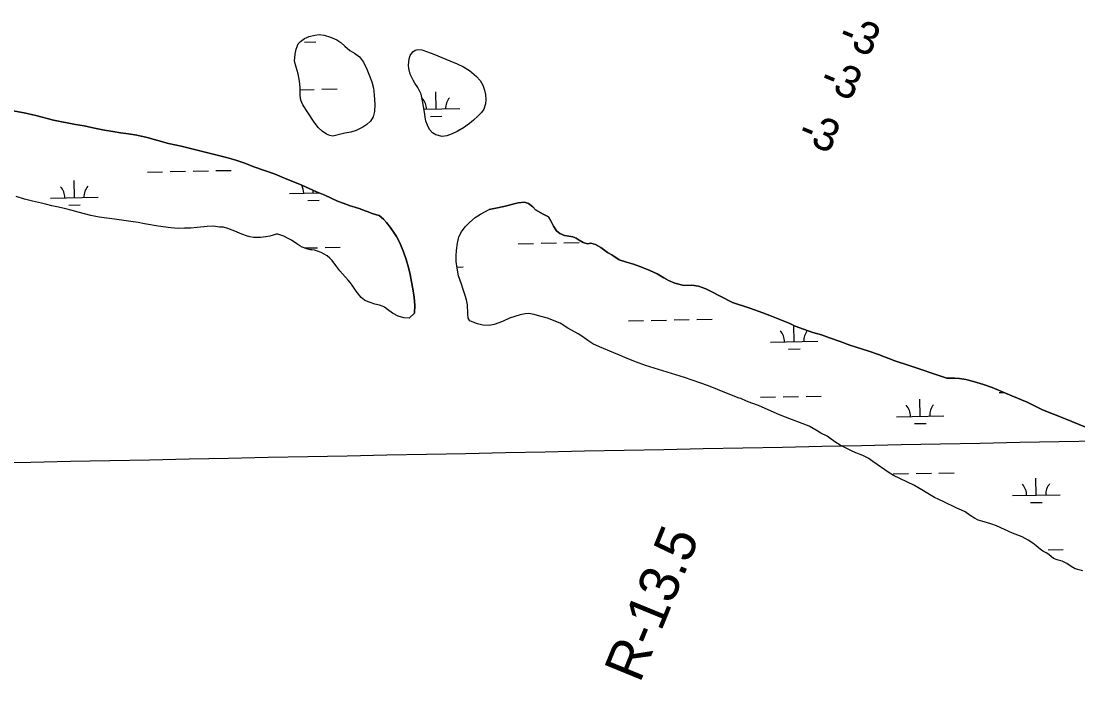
# Model space of a CAD drawing. Extents: x 3989314 to 4027622, y 243956 to 270014.
# Drawn here: x 4012006 to 4014226, y 255364 to 256748 of the extents above; entities that cross this region are included whole.
import ezdxf

# ---------------------------------------------------------------- set-up
doc = ezdxf.new("R2010")
doc.units = 0
for name, color, linetype in [('V-GRID-MAJR', 7, 'Continuous'), ('V-RIVR-EDGE', 7, 'Continuous'), ('V-RIVR-RANG', 7, 'Continuous'), ('V-RIVR-RANG-IDEN', 7, 'Continuous'), ('V-WETL-SWMP', 7, 'Continuous')]:
    doc.layers.add(name, color=color, linetype=linetype)

msp = doc.modelspace()

# ---------------------------------------------------------------- linework, layer by layer
at = {"layer": 'V-GRID-MAJR'}
msp.add_spline([(3993497.6, 255455.7), (3998815.3, 255559.8), (4004133, 255664.6), (4009450.7, 255770.2), (4014768.4, 255876.5), (4020086, 255983.7), (4025403.7, 256091.6)], degree=3, dxfattribs=at)
at = {"layer": 'V-RIVR-EDGE'}
for points in [[(4012743, 256620.4), (4012746.3, 256607), (4012747.9, 256593.4), (4012748.9, 256573), (4012748.1, 256557.9), (4012745.3, 256546.6), (4012739.8, 256537.8), (4012732.3, 256531), (4012723.8, 256524.9), (4012710.2, 256518.5), (4012698.6, 256515), (4012686.4, 256512.3), (4012666.5, 256507.5), (4012660.7, 256506.2), (4012654.8, 256507.4), (4012647.9, 256510.2), (4012638.7, 256516.8), (4012629.9, 256524.4), (4012620.1, 256537.6), (4012609.8, 256554.2), (4012598.1, 256571.9), (4012593.6, 256581.7), (4012592.1, 256591.5), (4012591.9, 256608.5), (4012591.1, 256621.9), (4012588.1, 256637.1), (4012583.7, 256651.3), (4012580.6, 256664.2), (4012581.6, 256678.3), (4012584.1, 256689.4), (4012587.8, 256700.6), (4012592.7, 256705.3), (4012601, 256711.6), (4012610.9, 256715.6), (4012623.3, 256718.6), (4012632.5, 256719.6), (4012642.5, 256718.5), (4012656.3, 256714.1), (4012669.5, 256708.4), (4012677.7, 256703.2), (4012686.1, 256695.2), (4012696.4, 256686.6), (4012706.2, 256680.9), (4012717.1, 256672.9), (4012725.6, 256661.5), (4012732.2, 256647), (4012738, 256633.1), (4012743, 256620.4)], [(4012927.5, 256519.5), (4012922, 256516.4), (4012911.6, 256510.9), (4012900, 256506.8), (4012890.6, 256505.5), (4012876.9, 256509), (4012870.1, 256513.6), (4012863.9, 256520.6), (4012859.4, 256529.6), (4012856.4, 256537.9), (4012854.6, 256546.9), (4012853.3, 256556.9), (4012849.3, 256580.3), (4012846.2, 256594.9), (4012839.4, 256608.9), (4012833.2, 256617.4), (4012829.4, 256624.1), (4012823.6, 256636.6), (4012820.3, 256648.6), (4012819.5, 256655.8), (4012821.2, 256668.7), (4012823.6, 256676), (4012828.8, 256683.7), (4012833.5, 256686.7), (4012839.3, 256688.4), (4012847.8, 256687.7), (4012859.7, 256683.6), (4012872.9, 256678.3), (4012889.6, 256671.3), (4012906.6, 256664.6), (4012922.3, 256658), (4012935.3, 256652.1), (4012947.9, 256644.4), (4012962.5, 256631.9), (4012970.6, 256623.3), (4012975.9, 256613.2), (4012979.5, 256603.3), (4012981.8, 256594.1), (4012982.5, 256582.5), (4012981.9, 256574), (4012977.8, 256562.9), (4012972.8, 256555.9), (4012965.6, 256548.5), (4012956.6, 256539.8), (4012948.1, 256532.7), (4012935.1, 256523.8), (4012927.5, 256519.5)], [(4012758.2, 256339.3), (4012752.7, 256340.7), (4012741.6, 256344.6), (4012735, 256347.4), (4012726.8, 256350.1), (4012718.2, 256353.4), (4012707.4, 256357.1), (4012697.6, 256360), (4012682.7, 256365.3), (4012671, 256369.9), (4012657.6, 256375.9), (4012643.8, 256382.5), (4012626.8, 256389.5), (4012596, 256403.1), (4012559.3, 256417.9), (4012539.5, 256426.2), (4012494.9, 256442.1), (4012476, 256449.4), (4012456.9, 256455.9), (4012437.4, 256461.8), (4012420.9, 256465.6), (4012342.1, 256485.3), (4012315.9, 256491.1), (4012271.2, 256503.2), (4012249.3, 256508.1), (4012231.5, 256511.5), (4012215.1, 256513.1), (4012199, 256516.2), (4012181, 256518.6), (4012160, 256522.8), (4012138.2, 256527.8), (4012120.6, 256530.7), (4012073.9, 256539.9), (4012037.2, 256549.8), (4012012.7, 256555.3), (4011985.2, 256560.4)], [(4012821.2, 256123.7), (4012810, 256124.7), (4012798.3, 256127.9), (4012786.3, 256134.4), (4012775.9, 256142.2), (4012769.2, 256146.8), (4012766.7, 256148.2), (4012758.7, 256151.2), (4012749.3, 256153.5), (4012741.3, 256155.8), (4012734.9, 256158.2), (4012727.4, 256161.9), (4012720.7, 256167.5), (4012709.7, 256180.6), (4012701.2, 256193.4), (4012697.5, 256198.7), (4012693, 256204.1), (4012680.9, 256217.4), (4012675.9, 256223.4), (4012669.3, 256231.6), (4012659.5, 256244.9), (4012654.9, 256250.1), (4012648.9, 256254.9), (4012641.6, 256259.4), (4012636.3, 256262), (4012628.6, 256264.8), (4012622.1, 256266.7), (4012616.5, 256267.6), (4012613.6, 256267.7), (4012608.2, 256268.8), (4012596.3, 256273.3), (4012591.4, 256275.7), (4012585.4, 256280), (4012573.7, 256287.5), (4012566.9, 256291.3), (4012557.7, 256296), (4012551.9, 256298.6), (4012545.1, 256300.7), (4012541.7, 256300.3), (4012535.4, 256298.6), (4012528.5, 256296.4), (4012519.9, 256294.5), (4012509.2, 256293.3), (4012502.9, 256293.2), (4012494.2, 256293.6), (4012486.6, 256295.1), (4012479.4, 256297.2), (4012471.5, 256300), (4012466.1, 256302.1), (4012458.4, 256305.4), (4012440.5, 256312.4), (4012431.3, 256314.8), (4012422.8, 256315.3), (4012414.5, 256316.6), (4012409.7, 256317.1), (4012396.8, 256316.4), (4012375.9, 256314.6), (4012362.8, 256313.3), (4012349.4, 256312.7), (4012335.7, 256312.3), (4012320.8, 256313.4), (4012293.8, 256317.2), (4012265.1, 256322), (4012252.1, 256324.8), (4012236.5, 256327.3), (4012226.7, 256328.3), (4012202.5, 256331.7), (4012169.8, 256336.4), (4012152.2, 256339.4), (4012139.1, 256342.9), (4012126, 256346.7), (4012113.3, 256349.9), (4012097.3, 256354.4), (4012081.4, 256358.1), (4012070.5, 256360.2), (4012060.4, 256362.6), (4012048.7, 256365.8), (4012030.2, 256369.7), (4012013.3, 256374.2), (4011995.7, 256379.8)], [(4013237.8, 256262.2), (4013223.6, 256272.3), (4013212.6, 256278.4), (4013202.5, 256281.3), (4013195.7, 256280.3), (4013186.4, 256282.7), (4013178.3, 256287.5), (4013172.3, 256291.8), (4013164.7, 256294.6), (4013156.3, 256296.1), (4013147.8, 256297.7), (4013137.6, 256301.9), (4013130.7, 256307.4), (4013124.4, 256317.2), (4013119.4, 256327.3), (4013113.8, 256336.9), (4013102.8, 256342.2), (4013086.4, 256351.4), (4013081, 256358), (4013072.2, 256364.8), (4013063.6, 256367.7), (4013050.5, 256366.3), (4013020.1, 256358.7), (4013003.1, 256354.8), (4012989.5, 256352.5)], [(4012821.2, 256123.7), (4012832.4, 256134.7), (4012833.3, 256151.5), (4012831.7, 256167.2), (4012829.5, 256181.4), (4012823.6, 256215.7), (4012819.7, 256230.7), (4012814.9, 256247), (4012809.4, 256263.5), (4012801.9, 256282.4), (4012794.5, 256295.7), (4012787.8, 256305.9), (4012781.5, 256314.8), (4012773.8, 256324.6), (4012767, 256332.1), (4012758.2, 256339.3)], [(4012948.8, 256118.2), (4012944.8, 256123.7), (4012944.7, 256133.7), (4012943.8, 256151.8), (4012941.7, 256162.7), (4012938.9, 256171.5), (4012934.5, 256184.4), (4012931.2, 256195.2), (4012924.9, 256213.1), (4012921.7, 256229.1), (4012919.9, 256243.3), (4012920, 256254.9), (4012920.7, 256266.2), (4012922.7, 256281.5), (4012925.7, 256295), (4012931.3, 256305.6), (4012938.8, 256315.7), (4012947.6, 256324.7), (4012960, 256335.1), (4012970.8, 256342.4), (4012989.5, 256352.5)], [(4014271.1, 255882.9), (4014198.1, 255912.8), (4014151.7, 255931.5), (4014119.5, 255947.6), (4014087.5, 255961), (4014045.6, 255978.1), (4014027.4, 255984.6), (4014006.3, 255991.2), (4013990.4, 255995), (4013977, 255997.3), (4013967.1, 255998.1), (4013950.9, 255998), (4013935.7, 256002.5), (4013917.1, 256009.3), (4013900.8, 256014.8), (4013873.9, 256023.5), (4013841.6, 256034.3), (4013807.3, 256047.3), (4013786.5, 256054.4), (4013746.7, 256067.5), (4013726.3, 256074.9), (4013704.5, 256082.9), (4013687.3, 256088.7), (4013668.8, 256094), (4013649.2, 256100.8), (4013632.2, 256107.3), (4013620.7, 256112.5), (4013599.9, 256121.3), (4013578.8, 256129.6), (4013563.8, 256135.3), (4013536.9, 256144.9), (4013500.7, 256157), (4013474.5, 256170.5), (4013457.1, 256179), (4013444.5, 256185.9), (4013429.1, 256190.9), (4013414.9, 256193.2), (4013398, 256192.7), (4013379.2, 256197.3), (4013366.3, 256202.9), (4013356.1, 256209), (4013342, 256216.9), (4013327, 256223.8), (4013311, 256230.5), (4013292.5, 256237.1), (4013277.9, 256241.3), (4013262.3, 256246.6), (4013246.9, 256256.7), (4013237.8, 256262.2)], [(4013726.5, 255856.9), (4013717.3, 255862.7), (4013707.9, 255870), (4013699.5, 255875.9), (4013686.1, 255882.1), (4013678.4, 255887), (4013661.5, 255897.3), (4013605.9, 255918.2), (4013594.2, 255923.1), (4013554.8, 255940.2), (4013541.1, 255945.3), (4013530.1, 255949.7), (4013517.9, 255954.8), (4013514.6, 255956), (4013494.6, 255963.8), (4013469, 255974.3), (4013450.2, 255981.7), (4013416, 255994), (4013399.4, 255999.5), (4013317.8, 256024.5), (4013298.7, 256031.3), (4013279.2, 256038.9), (4013263.2, 256046), (4013251.1, 256050.9), (4013221.1, 256063.7), (4013207.3, 256070.2), (4013196.7, 256077.1), (4013185.9, 256084.6), (4013176, 256091.1), (4013154.6, 256102.7), (4013138.5, 256113.4), (4013111.6, 256123.6), (4013095.9, 256128.3), (4013084.1, 256131.6), (4013072.1, 256133.7), (4013064.6, 256133.3), (4013054.7, 256130.6), (4013031.8, 256123.9), (4013017.2, 256117.1), (4013000, 256110.7), (4012989.1, 256108.6), (4012976.3, 256109.2), (4012964.9, 256112), (4012955.5, 256115.2), (4012948.8, 256118.2)], [(4014236.6, 255592.9), (4014220.2, 255597.5), (4014212.1, 255601.9), (4014203, 255608.5), (4014193.2, 255613.1), (4014182.7, 255616.3), (4014175, 255618.9), (4014170.2, 255622.5), (4014165, 255627.1), (4014159.5, 255630.8), (4014152.1, 255634.4), (4014146.4, 255638.3), (4014138.3, 255645.5), (4014131.5, 255650.9), (4014121.3, 255657.7), (4014108.8, 255664.2), (4014088.3, 255672), (4014054.9, 255687.5), (4014042.9, 255691.6), (4014028.7, 255695.7), (4014016.5, 255699.8), (4014008.5, 255703.6), (4013999.8, 255709), (4013989.3, 255716.8), (4013981.6, 255720.5), (4013971.7, 255724.6), (4013943.2, 255738.6), (4013924.8, 255747.1), (4013910.5, 255755.3), (4013897.9, 255763.2), (4013881.2, 255772.8), (4013838.9, 255793.5), (4013829.6, 255798.8), (4013794.9, 255822.8), (4013785.2, 255830), (4013774.5, 255835.6), (4013759.8, 255841.2), (4013748.7, 255845.9), (4013736.3, 255852.3), (4013726.5, 255856.9)]]:
    msp.add_lwpolyline(points, dxfattribs=at)
at = {"layer": 'V-WETL-SWMP'}
for p, q in [((4012601.4, 256704.1), (4012625.4, 256704.6)), ((4012592, 256603.9), (4012622, 256604.5)), ((4012638, 256604.8), (4012670, 256605.5)), ((4012877.7, 256563.2), (4012877, 256599.2)), ((4012852.3, 256562.7), (4012927.7, 256564.2)), ((4012866, 256547.5), (4012890, 256548)), ((4012271.4, 256431), (4012303.4, 256431.6)), ((4012319.4, 256431.9), (4012351.4, 256432.6)), ((4012367.4, 256432.9), (4012399.4, 256433.5)), ((4012415.4, 256433.9), (4012447.4, 256434.5)), ((4012117.9, 256377.2), (4012117.2, 256413.2)), ((4012569.7, 256386.2), (4012631.8, 256387.4)), ((4012619.7, 256387.2), (4012619.6, 256392.7)), ((4012067.9, 256376.2), (4012167.9, 256378.2)), ((4012106.2, 256361.5), (4012130.2, 256362)), ((4012608, 256371.5), (4012632, 256372)), ((4012601.4, 256271.4), (4012628.6, 256271.9)), ((4012644.6, 256272.2), (4012676.6, 256272.8)), ((4013050.4, 256280.3), (4013082.4, 256280.9)), ((4013098.4, 256281.3), (4013130.4, 256281.9)), ((4013146.4, 256282.2), (4013178.4, 256282.9)), ((4012921.4, 256231.3), (4012934.3, 256231.5)), ((4013281.7, 256118.4), (4013313.7, 256119)), ((4013329.7, 256119.3), (4013361.7, 256120)), ((4013377.7, 256120.3), (4013409.7, 256120.9)), ((4013425.7, 256121.2), (4013457.7, 256121.9)), ((4013629.9, 256074.6), (4013629.3, 256108.6)), ((4013580, 256073.6), (4013679.9, 256075.6)), ((4013618.3, 256058.9), (4013642.3, 256059.4)), ((4014060.7, 255967.7), (4014070.6, 255967.9)), ((4013558.9, 255957.7), (4013590.8, 255958.3)), ((4013606.8, 255958.6), (4013638.8, 255959.3)), ((4013654.8, 255959.6), (4013686.8, 255960.2)), ((4013894.6, 255917.9), (4013893.8, 255953.9)), ((4013844.6, 255916.9), (4013944.5, 255918.9)), ((4013882.9, 255902.3), (4013906.9, 255902.8)), ((4013838.1, 255796.7), (4013870.1, 255797.4)), ((4013886.1, 255797.7), (4013918.1, 255798.3)), ((4013934.1, 255798.6), (4013966.1, 255799.3)), ((4014138.4, 255752), (4014137.7, 255787.9)), ((4014088.4, 255751), (4014188.4, 255753)), ((4014126.7, 255736.3), (4014150.7, 255736.8)), ((4014163.3, 255637), (4014195.3, 255637.6))]:
    msp.add_line(p, q, dxfattribs=at)
for points in [[(4012588.1, 256637.1), (4012583.7, 256651.3), (4012580.6, 256664.2), (4012581.6, 256678.3), (4012584.1, 256689.4), (4012587.8, 256700.6), (4012592.7, 256705.3), (4012601, 256711.6), (4012610.9, 256715.6), (4012623.3, 256718.6), (4012632.5, 256719.6), (4012642.5, 256718.5), (4012656.3, 256714.1), (4012669.5, 256708.4), (4012677.7, 256703.2), (4012686.1, 256695.2), (4012696.4, 256686.6), (4012706.2, 256680.9), (4012717.1, 256672.9), (4012725.6, 256661.5), (4012732.2, 256647), (4012738, 256633.1), (4012743, 256620.4), (4012746.3, 256607), (4012747.9, 256593.4), (4012748.9, 256573), (4012748.1, 256557.9), (4012745.3, 256546.6), (4012739.8, 256537.8), (4012732.3, 256531), (4012723.8, 256524.9), (4012710.2, 256518.5), (4012698.6, 256515), (4012686.4, 256512.3), (4012666.5, 256507.5), (4012660.7, 256506.2), (4012654.8, 256507.4), (4012647.9, 256510.2), (4012638.7, 256516.8), (4012629.9, 256524.4), (4012620.1, 256537.6), (4012609.8, 256554.2), (4012598.1, 256571.9), (4012593.6, 256581.7), (4012592.1, 256591.5), (4012591.9, 256608.5), (4012591.1, 256621.9)], [(4012819.5, 256655.8), (4012821.2, 256668.7), (4012823.6, 256676), (4012828.8, 256683.7), (4012833.5, 256686.7), (4012839.3, 256688.4), (4012847.8, 256687.7), (4012859.7, 256683.6), (4012872.9, 256678.3), (4012889.6, 256671.3), (4012906.6, 256664.6), (4012922.3, 256658), (4012935.3, 256652.1), (4012947.9, 256644.4), (4012962.5, 256631.9), (4012970.6, 256623.3), (4012975.9, 256613.2), (4012979.5, 256603.3), (4012981.8, 256594.1), (4012982.5, 256582.5), (4012981.9, 256574), (4012977.8, 256562.9), (4012972.8, 256555.9), (4012965.6, 256548.5), (4012956.6, 256539.8), (4012948.1, 256532.7), (4012935.1, 256523.8), (4012922, 256516.4), (4012911.6, 256510.9), (4012900, 256506.8), (4012890.6, 256505.5), (4012876.9, 256509), (4012870.1, 256513.6), (4012863.9, 256520.6), (4012859.4, 256529.6), (4012856.4, 256537.9), (4012854.6, 256546.9), (4012853.3, 256556.9), (4012849.3, 256580.3), (4012846.2, 256594.9), (4012839.4, 256608.9), (4012833.2, 256617.4), (4012829.4, 256624.1), (4012823.6, 256636.6), (4012820.3, 256648.6)]]:
    msp.add_lwpolyline(points, close=True, dxfattribs=at)
for points in [[(4011985.2, 256560.4), (4012012.7, 256555.3), (4012037.2, 256549.8), (4012073.9, 256539.9), (4012120.6, 256530.7), (4012138.2, 256527.8), (4012160, 256522.8), (4012181, 256518.6), (4012199, 256516.2), (4012215.1, 256513.1), (4012231.5, 256511.5), (4012249.3, 256508.1), (4012271.2, 256503.2), (4012315.9, 256491.1), (4012342.1, 256485.3), (4012420.9, 256465.6), (4012437.4, 256461.8), (4012456.9, 256455.9), (4012476, 256449.4), (4012494.9, 256442.1), (4012539.5, 256426.2), (4012559.3, 256417.9), (4012596, 256403.1), (4012626.8, 256389.5), (4012643.8, 256382.5), (4012657.6, 256375.9), (4012671, 256369.9), (4012682.7, 256365.3), (4012697.6, 256360), (4012707.4, 256357.1), (4012718.2, 256353.4), (4012726.8, 256350.1), (4012735, 256347.4), (4012741.6, 256344.6), (4012752.7, 256340.7), (4012758.2, 256339.3), (4012767, 256332.1), (4012773.8, 256324.6), (4012781.5, 256314.8), (4012787.8, 256305.9), (4012794.5, 256295.7), (4012801.9, 256282.4), (4012809.4, 256263.5), (4012814.9, 256247), (4012819.7, 256230.7), (4012823.6, 256215.7), (4012829.5, 256181.4), (4012831.7, 256167.2), (4012833.3, 256151.5), (4012832.4, 256134.7), (4012821.2, 256123.7), (4012810, 256124.7), (4012798.3, 256127.9), (4012786.3, 256134.4), (4012775.9, 256142.2), (4012769.2, 256146.8), (4012766.7, 256148.2), (4012758.7, 256151.2), (4012749.3, 256153.5), (4012741.3, 256155.8), (4012734.9, 256158.2), (4012727.4, 256161.9), (4012720.7, 256167.5), (4012709.7, 256180.6), (4012701.2, 256193.4), (4012697.5, 256198.7), (4012693, 256204.1), (4012680.9, 256217.4), (4012675.9, 256223.4), (4012669.3, 256231.6), (4012659.5, 256244.9), (4012654.9, 256250.1), (4012648.9, 256254.9), (4012641.6, 256259.4), (4012636.3, 256262), (4012628.6, 256264.8), (4012622.1, 256266.7), (4012616.5, 256267.6)], [(4012616.5, 256267.6), (4012613.6, 256267.7), (4012608.2, 256268.8), (4012596.3, 256273.3), (4012591.4, 256275.7), (4012585.4, 256280), (4012573.7, 256287.5), (4012566.9, 256291.3), (4012557.7, 256296), (4012551.9, 256298.6), (4012545.1, 256300.7), (4012541.7, 256300.3), (4012535.4, 256298.6), (4012528.5, 256296.4), (4012519.9, 256294.5), (4012509.2, 256293.3), (4012502.9, 256293.2), (4012494.2, 256293.6), (4012486.6, 256295.1), (4012479.4, 256297.2), (4012471.5, 256300), (4012466.1, 256302.1), (4012458.4, 256305.4), (4012440.5, 256312.4), (4012431.3, 256314.8), (4012422.8, 256315.3), (4012414.5, 256316.6), (4012409.7, 256317.1), (4012396.8, 256316.4), (4012375.9, 256314.6), (4012362.8, 256313.3), (4012349.4, 256312.7), (4012335.7, 256312.3), (4012320.8, 256313.4), (4012293.8, 256317.2), (4012265.1, 256322), (4012252.1, 256324.8), (4012236.5, 256327.3), (4012226.7, 256328.3), (4012202.5, 256331.7), (4012169.8, 256336.4), (4012152.2, 256339.4), (4012139.1, 256342.9), (4012126, 256346.7), (4012113.3, 256349.9), (4012097.3, 256354.4), (4012081.4, 256358.1), (4012070.5, 256360.2), (4012060.4, 256362.6), (4012048.7, 256365.8), (4012030.2, 256369.7), (4012013.3, 256374.2), (4011995.7, 256379.8)], [(4013554.8, 255940.2), (4013541.1, 255945.3), (4013530.1, 255949.7), (4013517.9, 255954.8), (4013514.6, 255956), (4013494.6, 255963.8), (4013469, 255974.3), (4013450.2, 255981.7), (4013416, 255994), (4013399.4, 255999.5), (4013317.8, 256024.5), (4013298.7, 256031.3), (4013279.2, 256038.9), (4013263.2, 256046), (4013251.1, 256050.9), (4013221.1, 256063.7), (4013207.3, 256070.2), (4013196.7, 256077.1), (4013185.9, 256084.6), (4013176, 256091.1), (4013154.6, 256102.7), (4013138.5, 256113.4), (4013111.6, 256123.6), (4013095.9, 256128.3), (4013084.1, 256131.6), (4013072.1, 256133.7), (4013064.6, 256133.3), (4013054.7, 256130.6), (4013031.8, 256123.9), (4013017.2, 256117.1), (4013000, 256110.7), (4012989.1, 256108.6), (4012976.3, 256109.2), (4012964.9, 256112), (4012955.5, 256115.2), (4012948.8, 256118.2), (4012944.8, 256123.7), (4012944.7, 256133.7), (4012943.8, 256151.8), (4012941.7, 256162.7), (4012938.9, 256171.5), (4012934.5, 256184.4), (4012931.2, 256195.2), (4012924.9, 256213.1), (4012921.7, 256229.1), (4012919.9, 256243.3), (4012920, 256254.9), (4012920.7, 256266.2), (4012922.7, 256281.5), (4012925.7, 256295), (4012931.3, 256305.6), (4012938.8, 256315.7), (4012947.6, 256324.7), (4012960, 256335.1), (4012970.8, 256342.4), (4012989.5, 256352.5), (4013003.1, 256354.8), (4013020.1, 256358.7), (4013050.5, 256366.3), (4013063.6, 256367.7), (4013072.2, 256364.8), (4013081, 256358), (4013086.4, 256351.4), (4013102.8, 256342.2), (4013113.8, 256336.9), (4013119.4, 256327.3), (4013124.4, 256317.2), (4013130.7, 256307.4), (4013137.6, 256301.9), (4013147.8, 256297.7), (4013156.3, 256296.1), (4013164.7, 256294.6), (4013172.3, 256291.8), (4013178.3, 256287.5), (4013186.4, 256282.7), (4013195.7, 256280.3), (4013202.5, 256281.3), (4013212.6, 256278.4), (4013223.6, 256272.3), (4013237.8, 256262.2), (4013246.9, 256256.7), (4013262.3, 256246.6), (4013277.9, 256241.3), (4013292.5, 256237.1), (4013311, 256230.5), (4013327, 256223.8), (4013342, 256216.9), (4013356.1, 256209), (4013366.3, 256202.9), (4013379.2, 256197.3), (4013398, 256192.7), (4013414.9, 256193.2), (4013429.1, 256190.9), (4013444.5, 256185.9), (4013457.1, 256179), (4013474.5, 256170.5), (4013500.7, 256157), (4013536.9, 256144.9), (4013563.8, 256135.3), (4013578.8, 256129.6), (4013599.9, 256121.3)], [(4013599.9, 256121.3), (4013620.7, 256112.5), (4013632.2, 256107.3), (4013649.2, 256100.8), (4013668.8, 256094), (4013687.3, 256088.7), (4013704.5, 256082.9), (4013726.3, 256074.9), (4013746.7, 256067.5), (4013786.5, 256054.4), (4013807.3, 256047.3), (4013841.6, 256034.3), (4013873.9, 256023.5), (4013900.8, 256014.8), (4013917.1, 256009.3), (4013935.7, 256002.5), (4013950.9, 255998), (4013967.1, 255998.1), (4013977, 255997.3), (4013990.4, 255995), (4014006.3, 255991.2), (4014027.4, 255984.6), (4014045.6, 255978.1), (4014087.5, 255961), (4014119.5, 255947.6), (4014151.7, 255931.5), (4014198.1, 255912.8), (4014271.1, 255882.9)], [(4014236.6, 255592.9), (4014220.2, 255597.5), (4014212.1, 255601.9), (4014203, 255608.5), (4014193.2, 255613.1), (4014182.7, 255616.3), (4014175, 255618.9), (4014170.2, 255622.5), (4014165, 255627.1), (4014159.5, 255630.8), (4014152.1, 255634.4), (4014146.4, 255638.3), (4014138.3, 255645.5), (4014131.5, 255650.9), (4014121.3, 255657.7), (4014108.8, 255664.2), (4014088.3, 255672), (4014054.9, 255687.5), (4014042.9, 255691.6), (4014028.7, 255695.7), (4014016.5, 255699.8), (4014008.5, 255703.6), (4013999.8, 255709), (4013989.3, 255716.8), (4013981.6, 255720.5), (4013971.7, 255724.6), (4013943.2, 255738.6), (4013924.8, 255747.1), (4013910.5, 255755.3), (4013897.9, 255763.2), (4013881.2, 255772.8), (4013838.9, 255793.5), (4013829.6, 255798.8), (4013794.9, 255822.8), (4013785.2, 255830), (4013774.5, 255835.6), (4013759.8, 255841.2), (4013748.7, 255845.9), (4013736.3, 255852.3), (4013726.5, 255856.9), (4013717.3, 255862.7), (4013707.9, 255870), (4013699.5, 255875.9), (4013686.1, 255882.1), (4013678.4, 255887), (4013661.5, 255897.3), (4013605.9, 255918.2), (4013594.2, 255923.1), (4013554.8, 255940.2)]]:
    msp.add_lwpolyline(points, dxfattribs=at)
for centre, start, end in [((4012822.4, 256562.5), 0.3699, 41.9135), ((4012932.9, 256564.7), 140.3699, 181.9135), ((4012062.7, 256376.5), 0.3699, 41.9135), ((4012173.1, 256378.7), 140.3699, 181.9135), ((4012564.5, 256386.5), 0.3699, 28.4345), ((4013574.7, 256073.9), 0.3699, 41.9135), ((4013685.2, 256076.1), 141.7432, 181.9135), ((4013839.3, 255917.3), 0.3699, 41.9135), ((4013949.8, 255919.5), 140.3699, 181.9135), ((4014083.1, 255751.3), 0.3699, 41.9135), ((4014193.6, 255753.5), 140.3699, 181.9135)]:
    msp.add_arc(centre, 35.2, start, end, dxfattribs=at)

# ---------------------------------------------------------------- texts
at = {"layer": 'V-RIVR-RANG'}
for p in [(4013719.2, 256702.5), (4013680.5, 256610.3), (4013634.4, 256499.5)]:
    msp.add_text('-3', height=67, rotation=337.7711, dxfattribs=at).set_placement(p)
at = {"layer": 'V-RIVR-RANG-IDEN'}
msp.add_text('R-13.5', height=83, rotation=67.7714, dxfattribs=at).set_placement((4013305.7, 255355.5))

doc.saveas('drawing.dxf')
